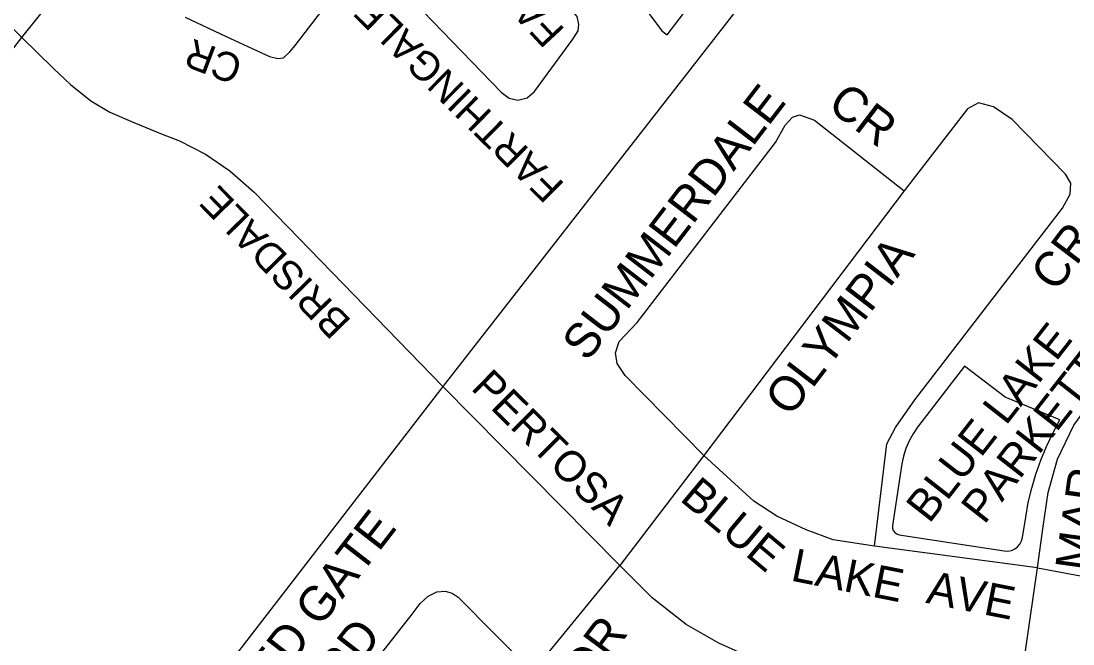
# Model space of a CAD drawing. Extents: x 586326 to 623965, y 4819854 to 4857850.
# Drawn here: x 595498 to 596152, y 4837207 to 4837594 of the extents above; entities that cross this region are included whole.
import ezdxf

# ---------------------------------------------------------------- set-up
doc = ezdxf.new("R2010")
doc.units = 0
for name, color, linetype in [('Major Rds and Hwys', 7, 'Continuous'), ('Minor Rd Lbls', 7, 'Continuous'), ('Minor Rds', 7, 'Continuous'), ('Park Lbls', 7, 'Continuous'), ('Park Outlines', 7, 'Continuous'), ('Proposed Secondary Rds', 7, 'Continuous'), ('Secondary Rds Lbls', 7, 'Continuous')]:
    doc.layers.add(name, color=color, linetype=linetype)

msp = doc.modelspace()

# ---------------------------------------------------------------- linework, layer by layer
at = {"layer": 'Major Rds and Hwys'}
for points in [[(596033.46, 4837716.92), (595760.45, 4837366.75)], [(595760.45, 4837366.75), (595633.22, 4837201.64), (595608.03, 4837168.25), (595591.04, 4837145.83), (595537.32, 4837074.96)]]:
    msp.add_lwpolyline(points, dxfattribs=at)
at = {"layer": 'Minor Rds'}
for points in [[(595600.44, 4837595.87), (595625.98, 4837584.02), (595652.75, 4837571.44), (595658.02, 4837570.28), (595661.56, 4837570.71), (595665.52, 4837574.38), (595668.65, 4837578.39), (595703.93, 4837624.38), (595709.61, 4837628.33), (595715.01, 4837628.62), (595719.08, 4837628.03), (595723.81, 4837624.97), (595796.73, 4837549.3), (595801.74, 4837545.59), (595807.13, 4837544.39), (595812.76, 4837545.8), (595817.35, 4837549.75), (595841.25, 4837582.26), (595844.6, 4837587.38), (595844.86, 4837591.37), (595843.85, 4837596.36), (595840.56, 4837600.41), (595835.14, 4837605.1), (595772.16, 4837668.62)], [(596028.54, 4837267.48), (596036.12, 4837331.09), (596041.55, 4837341.29), (596053.69, 4837358.45), (596145.32, 4837477.37), (596150.18, 4837486.02), (596150.42, 4837492.82), (596147.27, 4837498.53), (596114.08, 4837532.4), (596102.51, 4837540.33), (596093.07, 4837542.86), (596086.28, 4837539.05), (596047.08, 4837488.06)], [(595922.58, 4837323.83), (595873.75, 4837373.4), (595868.78, 4837380.85), (595867.69, 4837387.58), (595869.95, 4837394.53), (595881.06, 4837406.32), (595967.12, 4837518.09), (595973.08, 4837528.98), (595977.56, 4837533.89), (595981.87, 4837535.35), (595991.25, 4837531.92), (596047.08, 4837488.06)], [(596047.08, 4837488.06), (595922.62, 4837323.88), (595922.58, 4837323.83)], [(596129.76, 4837254.16), (596133.41, 4837279.73), (596136.33, 4837300.92), (596142.2, 4837321.5), (596152.3, 4837342.55), (596173.33, 4837371.1), (596198.35, 4837402.31), (596274.58, 4837479.18)], [(596129.76, 4837254.16), (596199.9, 4837241.01), (596208.66, 4837241.74), (596210.56, 4837247.39), (596214.04, 4837257.52), (596219.86, 4837284.46), (596229.96, 4837305.52), (596263.46, 4837345.49), (596284.45, 4837354.95)], [(595922.58, 4837323.83), (595870.42, 4837255.45)], [(596028.54, 4837267.48), (596002.91, 4837271.54), (595986.05, 4837277.57), (595967.95, 4837286.08), (595953.67, 4837295.41), (595922.58, 4837323.83)], [(596129.76, 4837254.16), (596028.54, 4837267.48)], [(595816.09, 4837189.21), (595870.42, 4837255.45)], [(596117.56, 4837169.7), (596129.76, 4837254.16)], [(595660.62, 4837043.45), (595634.47, 4837065.73), (595631.93, 4837069.91), (595630.48, 4837074.01), (595630.52, 4837079.01), (595632.85, 4837087.11), (595741.37, 4837225.39), (595746.45, 4837231.88), (595751.37, 4837236.4), (595756.71, 4837239.21), (595761.94, 4837239.65), (595766.28, 4837238.26), (595769.87, 4837235.91), (595816.09, 4837189.21)]]:
    msp.add_lwpolyline(points, dxfattribs=at)
at = {"layer": 'Park Outlines'}
msp.add_lwpolyline([(595886.82, 4837600.57), (595896.51, 4837587.55), (595899.84, 4837585), (595991.87, 4837705.4)], dxfattribs=at)
msp.add_lwpolyline([(596084.37, 4837379.37), (596055.3, 4837341.33), (596052.47, 4837337.22), (596050.07, 4837332.84), (596048.11, 4837328.25), (596046.62, 4837323.48), (596045.62, 4837318.59), (596039.72, 4837280.31), (596039.73, 4837278.74), (596040.22, 4837277.26), (596041.14, 4837276), (596042.41, 4837275.09), (596043.9, 4837274.61), (596109.12, 4837264.57), (596111.36, 4837264.48), (596113.56, 4837264.89), (596115.61, 4837265.78), (596117.42, 4837267.1), (596118.88, 4837268.79), (596119.93, 4837270.77), (596120.52, 4837272.93), (596120.52, 4837272.93), (596122.45, 4837285.48), (596124.09, 4837294.53), (596126.21, 4837303.48), (596128.8, 4837312.3), (596131.86, 4837320.97), (596135.38, 4837329.47), (596139.34, 4837337.77), (596143.73, 4837345.85), (596109.79, 4837359.95)], close=True, dxfattribs=at)
at = {"layer": 'Proposed Secondary Rds'}
for points in [[(595322.63, 4837758.24), (595498.96, 4837583.41)], [(595498.96, 4837583.41), (595543.65, 4837639.24)], [(595453.71, 4837525.24), (595498.96, 4837583.41)], [(595498.96, 4837583.41), (595518.65, 4837564.07), (595529.15, 4837554.19), (595541.89, 4837543.94), (595553.71, 4837537.07), (595568.51, 4837530.46), (595586.14, 4837523.41), (595596.87, 4837519.16), (595613.02, 4837510.91), (595628.21, 4837500.5), (595643.34, 4837487.22), (595760.45, 4837366.75)], [(595870.42, 4837255.45), (595760.45, 4837366.75)], [(596117.56, 4837169.7), (596004.09, 4837184.02), (595978.52, 4837189.86), (595954.85, 4837197.02), (595931.85, 4837207.38), (595911.61, 4837218.83), (595890.37, 4837235.5), (595870.42, 4837255.45)]]:
    msp.add_lwpolyline(points, dxfattribs=at)

# ---------------------------------------------------------------- texts
at = {"layer": 'Minor Rd Lbls'}
for s, height, rotation, p in [('FARTHINGALE', 18, 132.98505, (595836.85, 4837587.98)), ('FARTHINGALE', 18, 135.44172, (595836.66, 4837492.19)), ('CR', 18, 159.23873, (595637.31, 4837570.6)), ('SUMMERDALE', 21.6, 52.49546, (595850.18, 4837381.39)), ('CR', 21.6, 322.64503, (595998.43, 4837539.68)), ('CR', 21.6, 52.85313, (596141.24, 4837424.53)), ('OLYMPIA', 21.6, 52.49546, (595976.14, 4837346.99)), ('MAR', 21.6, 82.17329, (596162.08, 4837251.23)), ('BLUE', 20.4, 319.97654, (595906.96, 4837296.28)), ('WILFRED GATE', 21.6, 52.18487, (595599.56, 4837107.56)), ('LAKE', 20.4, 348.72711, (595975.88, 4837246.28)), ('AVE', 20.4, 348.72711, (596059.9, 4837232.41)), ('SECORD ', 21.6, 52.18487, (595647.21, 4837114.06)), ('DR', 21.6, 53.22674, (595851.08, 4837180.13))]:
    msp.add_text(s, height=height, rotation=rotation, dxfattribs=at).set_placement(p)
at = {"layer": 'Park Lbls'}
for s, p in [('BLUE LAKE', (596062.57, 4837281.01)), ('PARKETTE', (596096.69, 4837280.4))]:
    msp.add_text(s, height=19.992, rotation=52.00002, dxfattribs=at).set_placement(p)
at = {"layer": 'Secondary Rds Lbls'}
for s, height, rotation, p in [('BRISDALE', 18, 134.30652, (595704.25, 4837407.38)), ('PERTOSA', 19.134, 315.30618, (595777.3, 4837365.26))]:
    msp.add_text(s, height=height, rotation=rotation, dxfattribs=at).set_placement(p)

doc.saveas('drawing.dxf')
